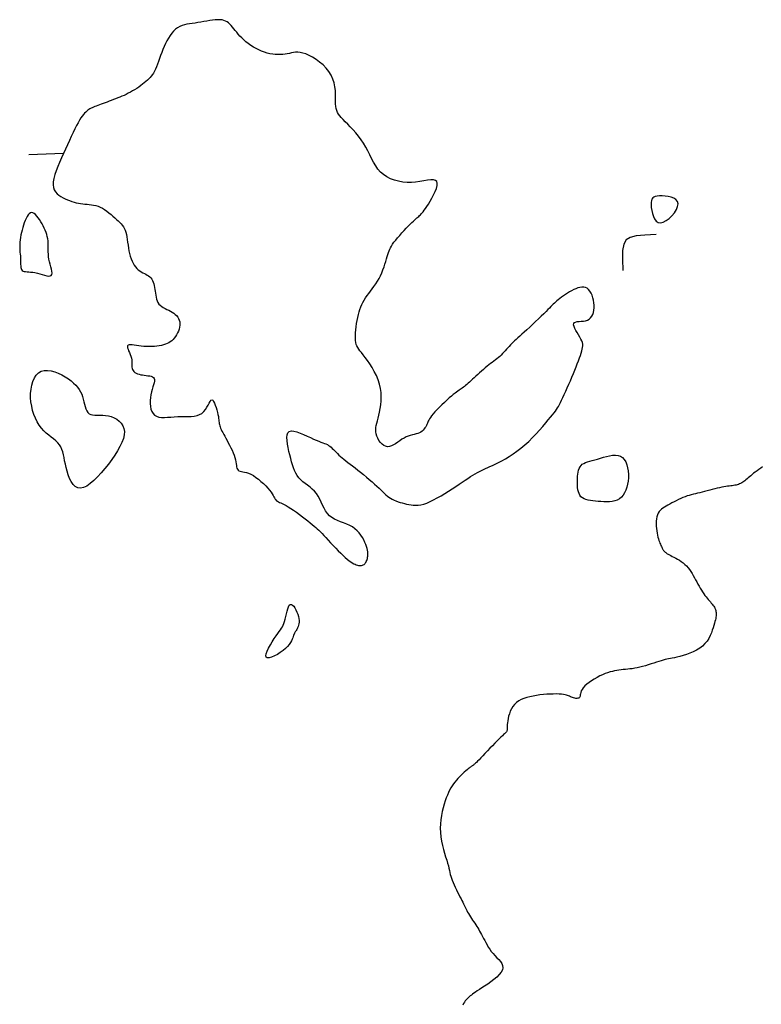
# Model space of a CAD drawing. Header units: millimetres. Extents: x 32690613 to 32693367, y 5343692 to 5344708.
# Tile 893 of 1009: x 32693278 to 32693300, y 5344335 to 5344363. Entities that reach past the tile are written whole.
import ezdxf

# ---------------------------------------------------------------- set-up
doc = ezdxf.new("R2010")
doc.units = ezdxf.units.MM
doc.header["$LTSCALE"] = 20
doc.layers.add('02-DGM_HL_492.00', color=82, linetype='Continuous')

msp = doc.modelspace()

# ---------------------------------------------------------------- linework, layer by layer
at = {"layer": '02-DGM_HL_492.00', "elevation": 492, "flags": 128}
for points in [[(32693287.203, 5344348.569), (32693287.263, 5344348.504), (32693287.329, 5344348.433), (32693287.399, 5344348.357), (32693287.472, 5344348.278), (32693287.547, 5344348.2), (32693287.62, 5344348.124), (32693287.692, 5344348.052), (32693287.759, 5344347.986), (32693287.821, 5344347.929), (32693287.879, 5344347.88), (32693287.931, 5344347.839), (32693287.979, 5344347.804), (32693288.024, 5344347.775), (32693288.065, 5344347.752), (32693288.104, 5344347.734), (32693288.14, 5344347.719), (32693288.174, 5344347.709), (32693288.207, 5344347.701), (32693288.237, 5344347.697), (32693288.266, 5344347.697), (32693288.293, 5344347.699), (32693288.318, 5344347.706), (32693288.341, 5344347.715), (32693288.362, 5344347.728), (32693288.382, 5344347.744), (32693288.399, 5344347.764), (32693288.415, 5344347.786), (32693288.428, 5344347.812), (32693288.44, 5344347.84), (32693288.451, 5344347.87), (32693288.459, 5344347.902), (32693288.465, 5344347.936), (32693288.47, 5344347.972), (32693288.472, 5344348.01), (32693288.472, 5344348.05), (32693288.468, 5344348.094), (32693288.461, 5344348.14), (32693288.45, 5344348.191), (32693288.434, 5344348.245), (32693288.414, 5344348.305), (32693288.388, 5344348.368), (32693288.356, 5344348.436), (32693288.318, 5344348.504), (32693288.274, 5344348.573), (32693288.224, 5344348.64), (32693288.166, 5344348.704), (32693288.101, 5344348.762), (32693288.029, 5344348.814), (32693287.949, 5344348.858), (32693287.863, 5344348.895), (32693287.775, 5344348.93), (32693287.685, 5344348.963), (32693287.597, 5344348.998), (32693287.513, 5344349.037), (32693287.435, 5344349.083), (32693287.365, 5344349.137), (32693287.305, 5344349.203), (32693287.253, 5344349.277), (32693287.208, 5344349.358), (32693287.166, 5344349.443), (32693287.126, 5344349.53), (32693287.085, 5344349.616), (32693287.04, 5344349.698), (32693286.99, 5344349.774), (32693286.933, 5344349.842), (32693286.87, 5344349.904), (32693286.804, 5344349.961), (32693286.735, 5344350.014), (32693286.666, 5344350.066), (32693286.6, 5344350.118), (32693286.538, 5344350.173), (32693286.482, 5344350.231), (32693286.433, 5344350.294), (32693286.392, 5344350.363), (32693286.356, 5344350.437), (32693286.325, 5344350.516), (32693286.297, 5344350.601), (32693286.271, 5344350.692), (32693286.247, 5344350.787), (32693286.222, 5344350.888), (32693286.197, 5344350.993), (32693286.174, 5344351.1), (32693286.154, 5344351.204), (32693286.141, 5344351.303), (32693286.137, 5344351.392), (32693286.145, 5344351.468), (32693286.168, 5344351.527), (32693286.207, 5344351.565), (32693286.265, 5344351.581), (32693286.339, 5344351.576), (32693286.426, 5344351.555), (32693286.52, 5344351.522), (32693286.619, 5344351.481), (32693286.719, 5344351.435), (32693286.815, 5344351.39), (32693286.905, 5344351.348), (32693286.985, 5344351.313), (32693287.055, 5344351.285), (32693287.117, 5344351.262), (32693287.171, 5344351.242), (32693287.22, 5344351.224), (32693287.264, 5344351.206), (32693287.304, 5344351.187), (32693287.341, 5344351.165), (32693287.377, 5344351.139), (32693287.412, 5344351.11), (32693287.447, 5344351.078), (32693287.483, 5344351.043), (32693287.519, 5344351.006), (32693287.557, 5344350.967), (32693287.596, 5344350.927), (32693287.638, 5344350.887), (32693287.683, 5344350.847), (32693287.731, 5344350.807), (32693287.782, 5344350.765), (32693287.838, 5344350.721), (32693287.897, 5344350.675), (32693287.961, 5344350.626), (32693288.03, 5344350.574), (32693288.103, 5344350.516), (32693288.181, 5344350.455), (32693288.263, 5344350.389), (32693288.347, 5344350.321), (32693288.431, 5344350.251), (32693288.514, 5344350.182), (32693288.594, 5344350.113), (32693288.669, 5344350.047), (32693288.737, 5344349.985), (32693288.799, 5344349.928), (32693288.853, 5344349.875), (32693288.903, 5344349.826), (32693288.949, 5344349.781), (32693288.992, 5344349.741), (32693289.036, 5344349.704), (32693289.08, 5344349.67), (32693289.126, 5344349.639), (32693289.176, 5344349.611), (32693289.229, 5344349.585), (32693289.285, 5344349.562), (32693289.344, 5344349.541), (32693289.404, 5344349.522), (32693289.466, 5344349.504), (32693289.528, 5344349.488), (32693289.591, 5344349.474), (32693289.655, 5344349.46), (32693289.719, 5344349.449), (32693289.785, 5344349.441), (32693289.853, 5344349.439), (32693289.926, 5344349.442), (32693290.003, 5344349.453), (32693290.085, 5344349.473), (32693290.174, 5344349.502), (32693290.27, 5344349.542), (32693290.371, 5344349.592), (32693290.477, 5344349.649), (32693290.585, 5344349.712), (32693290.694, 5344349.778), (32693290.802, 5344349.847), (32693290.907, 5344349.915), (32693291.008, 5344349.982), (32693291.104, 5344350.046), (32693291.194, 5344350.106), (32693291.279, 5344350.162), (32693291.359, 5344350.214), (32693291.434, 5344350.263), (32693291.505, 5344350.307), (32693291.571, 5344350.347), (32693291.634, 5344350.383), (32693291.694, 5344350.415), (32693291.752, 5344350.443), (32693291.81, 5344350.47), (32693291.869, 5344350.497), (32693291.931, 5344350.525), (32693291.997, 5344350.555), (32693292.07, 5344350.589), (32693292.151, 5344350.628), (32693292.24, 5344350.673), (32693292.338, 5344350.724), (32693292.441, 5344350.782), (32693292.55, 5344350.848), (32693292.663, 5344350.92), (32693292.777, 5344350.999), (32693292.892, 5344351.086), (32693293.006, 5344351.181), (32693293.119, 5344351.282), (32693293.227, 5344351.389), (32693293.332, 5344351.498), (32693293.43, 5344351.607), (32693293.522, 5344351.712), (32693293.606, 5344351.812), (32693293.681, 5344351.904), (32693293.746, 5344351.984), (32693293.801, 5344352.051), (32693293.846, 5344352.108), (32693293.884, 5344352.157), (32693293.916, 5344352.202), (32693293.945, 5344352.246), (32693293.973, 5344352.291), (32693294.001, 5344352.341), (32693294.031, 5344352.4), (32693294.065, 5344352.469), (32693294.103, 5344352.548), (32693294.143, 5344352.635), (32693294.186, 5344352.729), (32693294.23, 5344352.827), (32693294.275, 5344352.928), (32693294.319, 5344353.031), (32693294.363, 5344353.134), (32693294.405, 5344353.235), (32693294.445, 5344353.334), (32693294.483, 5344353.429), (32693294.518, 5344353.52), (32693294.551, 5344353.607), (32693294.581, 5344353.688), (32693294.607, 5344353.762), (32693294.63, 5344353.829), (32693294.649, 5344353.889), (32693294.663, 5344353.942), (32693294.672, 5344353.991), (32693294.676, 5344354.038), (32693294.673, 5344354.083), (32693294.664, 5344354.13), (32693294.647, 5344354.179), (32693294.623, 5344354.232), (32693294.591, 5344354.291), (32693294.555, 5344354.354), (32693294.516, 5344354.418), (32693294.479, 5344354.482), (32693294.447, 5344354.542), (32693294.423, 5344354.598), (32693294.411, 5344354.645), (32693294.414, 5344354.683), (32693294.434, 5344354.709), (32693294.468, 5344354.725), (32693294.515, 5344354.735), (32693294.57, 5344354.741), (32693294.63, 5344354.746), (32693294.693, 5344354.752), (32693294.754, 5344354.763), (32693294.81, 5344354.782), (32693294.86, 5344354.809), (32693294.902, 5344354.846), (32693294.936, 5344354.891), (32693294.964, 5344354.944), (32693294.984, 5344355.002), (32693294.998, 5344355.066), (32693295.005, 5344355.135), (32693295.005, 5344355.206), (32693294.999, 5344355.28), (32693294.987, 5344355.354), (32693294.969, 5344355.427), (32693294.946, 5344355.496), (32693294.917, 5344355.559), (32693294.883, 5344355.616), (32693294.845, 5344355.663), (32693294.802, 5344355.699), (32693294.755, 5344355.722), (32693294.705, 5344355.733), (32693294.651, 5344355.734), (32693294.595, 5344355.725), (32693294.537, 5344355.709), (32693294.477, 5344355.686), (32693294.416, 5344355.658), (32693294.355, 5344355.625), (32693294.294, 5344355.591), (32693294.233, 5344355.554), (32693294.175, 5344355.516), (32693294.118, 5344355.477), (32693294.064, 5344355.439), (32693294.013, 5344355.401), (32693293.967, 5344355.365), (32693293.925, 5344355.331), (32693293.889, 5344355.299), (32693293.856, 5344355.269), (32693293.824, 5344355.238), (32693293.792, 5344355.206), (32693293.757, 5344355.17), (32693293.717, 5344355.129), (32693293.671, 5344355.082), (32693293.616, 5344355.027), (32693293.55, 5344354.963), (32693293.477, 5344354.891), (32693293.397, 5344354.815), (32693293.313, 5344354.735), (32693293.228, 5344354.655), (32693293.144, 5344354.576), (32693293.063, 5344354.501), (32693292.988, 5344354.432), (32693292.92, 5344354.371), (32693292.858, 5344354.316), (32693292.803, 5344354.267), (32693292.753, 5344354.223), (32693292.707, 5344354.181), (32693292.665, 5344354.142), (32693292.625, 5344354.103), (32693292.586, 5344354.064), (32693292.548, 5344354.023), (32693292.51, 5344353.982), (32693292.473, 5344353.939), (32693292.435, 5344353.896), (32693292.398, 5344353.854), (32693292.359, 5344353.812), (32693292.32, 5344353.772), (32693292.281, 5344353.733), (32693292.24, 5344353.697), (32693292.198, 5344353.662), (32693292.155, 5344353.629), (32693292.11, 5344353.595), (32693292.064, 5344353.561), (32693292.016, 5344353.526), (32693291.967, 5344353.488), (32693291.915, 5344353.448), (32693291.862, 5344353.405), (32693291.807, 5344353.358), (32693291.752, 5344353.31), (32693291.697, 5344353.261), (32693291.643, 5344353.212), (32693291.59, 5344353.164), (32693291.539, 5344353.117), (32693291.491, 5344353.072), (32693291.446, 5344353.031), (32693291.404, 5344352.993), (32693291.365, 5344352.957), (32693291.329, 5344352.924), (32693291.294, 5344352.894), (32693291.262, 5344352.867), (32693291.23, 5344352.842), (32693291.199, 5344352.819), (32693291.169, 5344352.797), (32693291.138, 5344352.777), (32693291.106, 5344352.755), (32693291.071, 5344352.732), (32693291.032, 5344352.705), (32693290.989, 5344352.673), (32693290.94, 5344352.634), (32693290.884, 5344352.588), (32693290.821, 5344352.533), (32693290.753, 5344352.472), (32693290.681, 5344352.405), (32693290.609, 5344352.336), (32693290.538, 5344352.266), (32693290.471, 5344352.197), (32693290.41, 5344352.132), (32693290.357, 5344352.072), (32693290.314, 5344352.02), (32693290.281, 5344351.974), (32693290.254, 5344351.933), (32693290.234, 5344351.897), (32693290.217, 5344351.864), (32693290.203, 5344351.832), (32693290.191, 5344351.802), (32693290.177, 5344351.771), (32693290.162, 5344351.738), (32693290.143, 5344351.705), (32693290.122, 5344351.671), (32693290.098, 5344351.638), (32693290.07, 5344351.607), (32693290.038, 5344351.577), (32693290.002, 5344351.551), (32693289.961, 5344351.529), (32693289.916, 5344351.51), (32693289.867, 5344351.495), (32693289.813, 5344351.481), (32693289.757, 5344351.466), (32693289.699, 5344351.451), (32693289.639, 5344351.432), (32693289.578, 5344351.408), (32693289.517, 5344351.378), (32693289.456, 5344351.341), (32693289.395, 5344351.299), (32693289.335, 5344351.256), (32693289.275, 5344351.214), (32693289.216, 5344351.177), (32693289.158, 5344351.148), (32693289.1, 5344351.13), (32693289.043, 5344351.126), (32693288.987, 5344351.138), (32693288.933, 5344351.165), (32693288.883, 5344351.204), (32693288.836, 5344351.253), (32693288.794, 5344351.309), (32693288.759, 5344351.37), (32693288.731, 5344351.434), (32693288.712, 5344351.496), (32693288.701, 5344351.557), (32693288.699, 5344351.617), (32693288.704, 5344351.677), (32693288.715, 5344351.738), (32693288.73, 5344351.803), (32693288.749, 5344351.873), (32693288.769, 5344351.949), (32693288.791, 5344352.033), (32693288.812, 5344352.126), (32693288.831, 5344352.227), (32693288.846, 5344352.335), (32693288.857, 5344352.449), (32693288.86, 5344352.567), (32693288.854, 5344352.688), (32693288.839, 5344352.811), (32693288.811, 5344352.935), (32693288.771, 5344353.058), (32693288.72, 5344353.179), (32693288.66, 5344353.297), (32693288.596, 5344353.409), (32693288.529, 5344353.515), (32693288.462, 5344353.613), (32693288.398, 5344353.701), (32693288.339, 5344353.778), (32693288.288, 5344353.843), (32693288.245, 5344353.898), (32693288.209, 5344353.946), (32693288.18, 5344353.991), (32693288.157, 5344354.034), (32693288.14, 5344354.079), (32693288.128, 5344354.129), (32693288.12, 5344354.187), (32693288.117, 5344354.254), (32693288.117, 5344354.33), (32693288.121, 5344354.412), (32693288.128, 5344354.5), (32693288.138, 5344354.59), (32693288.15, 5344354.68), (32693288.165, 5344354.77), (32693288.182, 5344354.856), (32693288.2, 5344354.938), (32693288.221, 5344355.015), (32693288.244, 5344355.088), (32693288.269, 5344355.158), (32693288.298, 5344355.226), (32693288.33, 5344355.292), (32693288.366, 5344355.357), (32693288.406, 5344355.421), (32693288.45, 5344355.485), (32693288.498, 5344355.55), (32693288.548, 5344355.616), (32693288.599, 5344355.684), (32693288.65, 5344355.753), (32693288.701, 5344355.825), (32693288.749, 5344355.9), (32693288.795, 5344355.978), (32693288.837, 5344356.06), (32693288.875, 5344356.143), (32693288.909, 5344356.228), (32693288.94, 5344356.312), (32693288.968, 5344356.394), (32693288.993, 5344356.473), (32693289.015, 5344356.546), (32693289.034, 5344356.613), (32693289.052, 5344356.673), (32693289.068, 5344356.726), (32693289.085, 5344356.775), (32693289.104, 5344356.822), (32693289.127, 5344356.869), (32693289.153, 5344356.917), (32693289.186, 5344356.968), (32693289.227, 5344357.024), (32693289.276, 5344357.086), (32693289.331, 5344357.153), (32693289.392, 5344357.223), (32693289.455, 5344357.294), (32693289.519, 5344357.364), (32693289.583, 5344357.432), (32693289.643, 5344357.495), (32693289.698, 5344357.551), (32693289.747, 5344357.599), (32693289.79, 5344357.639), (32693289.827, 5344357.674), (32693289.861, 5344357.703), (32693289.89, 5344357.729), (32693289.917, 5344357.752), (32693289.942, 5344357.773), (32693289.967, 5344357.795), (32693289.991, 5344357.817), (32693290.016, 5344357.842), (32693290.042, 5344357.871), (32693290.071, 5344357.906), (32693290.102, 5344357.947), (32693290.137, 5344357.997), (32693290.176, 5344358.056), (32693290.221, 5344358.127), (32693290.27, 5344358.21), (32693290.321, 5344358.301), (32693290.371, 5344358.396), (32693290.415, 5344358.491), (32693290.45, 5344358.581), (32693290.472, 5344358.662), (32693290.477, 5344358.731), (32693290.462, 5344358.781), (32693290.424, 5344358.812), (32693290.364, 5344358.825), (32693290.287, 5344358.823), (32693290.194, 5344358.813), (32693290.089, 5344358.796), (32693289.974, 5344358.778), (32693289.853, 5344358.762), (32693289.729, 5344358.753), (32693289.604, 5344358.753), (32693289.48, 5344358.764), (32693289.359, 5344358.785), (32693289.242, 5344358.817), (32693289.13, 5344358.86), (32693289.025, 5344358.913), (32693288.929, 5344358.977), (32693288.842, 5344359.052), (32693288.766, 5344359.137), (32693288.699, 5344359.231), (32693288.638, 5344359.333), (32693288.582, 5344359.439), (32693288.527, 5344359.549), (32693288.472, 5344359.661), (32693288.414, 5344359.772), (32693288.351, 5344359.88), (32693288.281, 5344359.985), (32693288.205, 5344360.085), (32693288.126, 5344360.18), (32693288.046, 5344360.27), (32693287.967, 5344360.354), (32693287.891, 5344360.431), (32693287.821, 5344360.502), (32693287.758, 5344360.566), (32693287.705, 5344360.623), (32693287.66, 5344360.675), (32693287.624, 5344360.724), (32693287.596, 5344360.774), (32693287.574, 5344360.825), (32693287.559, 5344360.881), (32693287.549, 5344360.944), (32693287.544, 5344361.016), (32693287.542, 5344361.1), (32693287.542, 5344361.194), (32693287.541, 5344361.295), (32693287.535, 5344361.402), (32693287.522, 5344361.512), (32693287.5, 5344361.625), (32693287.466, 5344361.736), (32693287.416, 5344361.845), (32693287.35, 5344361.95), (32693287.27, 5344362.049), (32693287.179, 5344362.141), (32693287.08, 5344362.225), (32693286.978, 5344362.3), (32693286.875, 5344362.365), (32693286.775, 5344362.418), (32693286.682, 5344362.459), (32693286.598, 5344362.486), (32693286.522, 5344362.502), (32693286.453, 5344362.508), (32693286.388, 5344362.507), (32693286.327, 5344362.5), (32693286.268, 5344362.488), (32693286.209, 5344362.476), (32693286.148, 5344362.463), (32693286.085, 5344362.452), (32693286.018, 5344362.445), (32693285.949, 5344362.44), (32693285.877, 5344362.439), (32693285.803, 5344362.442), (32693285.727, 5344362.45), (32693285.649, 5344362.463), (32693285.569, 5344362.482), (32693285.489, 5344362.507), (32693285.408, 5344362.538), (32693285.327, 5344362.573), (32693285.247, 5344362.613), (32693285.17, 5344362.658), (32693285.095, 5344362.705), (32693285.023, 5344362.756), (32693284.956, 5344362.808), (32693284.894, 5344362.863), (32693284.836, 5344362.919), (32693284.783, 5344362.975), (32693284.734, 5344363.03), (32693284.688, 5344363.085), (32693284.644, 5344363.138), (32693284.603, 5344363.188), (32693284.564, 5344363.235), (32693284.526, 5344363.279), (32693284.489, 5344363.318), (32693284.451, 5344363.353), (32693284.411, 5344363.382), (32693284.368, 5344363.407), (32693284.32, 5344363.426), (32693284.267, 5344363.439), (32693284.208, 5344363.446), (32693284.142, 5344363.447), (32693284.069, 5344363.442), (32693283.992, 5344363.433), (32693283.91, 5344363.421), (32693283.826, 5344363.407), (32693283.74, 5344363.392), (32693283.654, 5344363.377), (32693283.569, 5344363.363), (32693283.487, 5344363.351), (32693283.406, 5344363.341), (32693283.328, 5344363.329), (32693283.253, 5344363.316), (32693283.181, 5344363.3), (32693283.112, 5344363.278), (32693283.046, 5344363.251), (32693282.983, 5344363.215), (32693282.924, 5344363.171), (32693282.868, 5344363.118), (32693282.815, 5344363.058), (32693282.766, 5344362.991), (32693282.719, 5344362.918), (32693282.675, 5344362.841), (32693282.634, 5344362.759), (32693282.596, 5344362.675), (32693282.559, 5344362.588), (32693282.525, 5344362.5), (32693282.493, 5344362.412), (32693282.462, 5344362.326), (32693282.432, 5344362.243), (32693282.403, 5344362.164), (32693282.375, 5344362.09), (32693282.346, 5344362.023), (32693282.317, 5344361.963), (32693282.287, 5344361.909), (32693282.256, 5344361.862), (32693282.224, 5344361.818), (32693282.189, 5344361.778), (32693282.152, 5344361.739), (32693282.112, 5344361.702), (32693282.068, 5344361.664), (32693282.021, 5344361.625), (32693281.97, 5344361.586), (32693281.917, 5344361.545), (32693281.861, 5344361.505), (32693281.803, 5344361.465), (32693281.743, 5344361.427), (32693281.682, 5344361.39), (32693281.621, 5344361.355), (32693281.56, 5344361.323), (32693281.499, 5344361.292), (32693281.437, 5344361.264), (32693281.376, 5344361.238), (32693281.314, 5344361.212), (32693281.253, 5344361.188), (32693281.191, 5344361.164), (32693281.129, 5344361.141), (32693281.068, 5344361.118), (32693281.007, 5344361.095), (32693280.947, 5344361.072), (32693280.888, 5344361.05), (32693280.831, 5344361.029), (32693280.777, 5344361.008), (32693280.725, 5344360.989), (32693280.677, 5344360.971), (32693280.633, 5344360.954), (32693280.592, 5344360.938), (32693280.554, 5344360.922), (32693280.518, 5344360.907), (32693280.485, 5344360.891), (32693280.452, 5344360.874), (32693280.421, 5344360.855), (32693280.391, 5344360.834), (32693280.36, 5344360.811), (32693280.33, 5344360.783), (32693280.298, 5344360.751), (32693280.265, 5344360.713), (32693280.231, 5344360.667), (32693280.194, 5344360.614), (32693280.155, 5344360.55), (32693280.113, 5344360.476), (32693280.067, 5344360.39), (32693280.019, 5344360.294), (32693279.968, 5344360.19), (32693279.915, 5344360.077), (32693279.86, 5344359.959), (32693279.804, 5344359.836), (32693279.747, 5344359.711), (32693279.689, 5344359.584), (32693279.632, 5344359.457), (32693279.576, 5344359.331), (32693279.525, 5344359.208), (32693279.479, 5344359.089), (32693279.441, 5344358.976), (32693279.412, 5344358.869), (32693279.395, 5344358.771), (32693279.391, 5344358.682), (32693279.401, 5344358.605), (32693279.425, 5344358.537), (32693279.46, 5344358.478), (32693279.505, 5344358.426), (32693279.557, 5344358.382), (32693279.615, 5344358.343), (32693279.677, 5344358.309), (32693279.74, 5344358.279), (32693279.804, 5344358.252), (32693279.867, 5344358.227), (32693279.931, 5344358.204), (32693279.994, 5344358.185), (32693280.057, 5344358.168), (32693280.12, 5344358.153), (32693280.183, 5344358.141), (32693280.246, 5344358.132), (32693280.309, 5344358.125), (32693280.372, 5344358.12), (32693280.435, 5344358.114), (32693280.497, 5344358.107), (32693280.56, 5344358.098), (32693280.623, 5344358.084), (32693280.687, 5344358.066), (32693280.75, 5344358.041), (32693280.814, 5344358.008), (32693280.877, 5344357.969), (32693280.94, 5344357.926), (32693281.001, 5344357.878), (32693281.061, 5344357.829), (32693281.118, 5344357.779), (32693281.172, 5344357.73), (32693281.223, 5344357.684), (32693281.269, 5344357.64), (32693281.312, 5344357.599), (32693281.351, 5344357.559), (32693281.386, 5344357.518), (32693281.417, 5344357.475), (32693281.444, 5344357.429), (32693281.467, 5344357.377), (32693281.487, 5344357.319), (32693281.504, 5344357.253), (32693281.517, 5344357.181), (32693281.529, 5344357.104), (32693281.54, 5344357.024), (32693281.552, 5344356.941), (32693281.564, 5344356.859), (32693281.578, 5344356.777), (32693281.595, 5344356.698), (32693281.615, 5344356.622), (32693281.639, 5344356.551), (32693281.667, 5344356.485), (32693281.697, 5344356.423), (32693281.731, 5344356.367), (32693281.767, 5344356.316), (32693281.806, 5344356.271), (32693281.847, 5344356.232), (32693281.89, 5344356.199), (32693281.934, 5344356.171), (32693281.978, 5344356.147), (32693282.023, 5344356.124), (32693282.066, 5344356.103), (32693282.107, 5344356.08), (32693282.145, 5344356.056), (32693282.18, 5344356.028), (32693282.21, 5344355.996), (32693282.236, 5344355.959), (32693282.259, 5344355.918), (32693282.278, 5344355.874), (32693282.294, 5344355.826), (32693282.307, 5344355.775), (32693282.318, 5344355.722), (32693282.327, 5344355.667), (32693282.335, 5344355.61), (32693282.343, 5344355.553), (32693282.351, 5344355.496), (32693282.361, 5344355.44), (32693282.374, 5344355.386), (32693282.392, 5344355.334), (32693282.415, 5344355.287), (32693282.444, 5344355.244), (32693282.48, 5344355.206), (32693282.523, 5344355.172), (32693282.57, 5344355.142), (32693282.621, 5344355.115), (32693282.674, 5344355.089), (32693282.727, 5344355.063), (32693282.779, 5344355.037), (32693282.828, 5344355.008), (32693282.875, 5344354.978), (32693282.916, 5344354.944), (32693282.953, 5344354.908), (32693282.985, 5344354.869), (32693283.011, 5344354.827), (32693283.031, 5344354.782), (32693283.044, 5344354.734), (32693283.05, 5344354.683), (32693283.048, 5344354.63), (32693283.039, 5344354.575), (32693283.025, 5344354.519), (32693283.004, 5344354.463), (32693282.98, 5344354.408), (32693282.951, 5344354.355), (32693282.919, 5344354.305), (32693282.885, 5344354.26), (32693282.85, 5344354.219), (32693282.812, 5344354.184), (32693282.772, 5344354.152), (32693282.729, 5344354.125), (32693282.683, 5344354.102), (32693282.632, 5344354.082), (32693282.578, 5344354.065), (32693282.518, 5344354.051), (32693282.454, 5344354.039), (32693282.385, 5344354.03), (32693282.313, 5344354.023), (32693282.238, 5344354.019), (32693282.162, 5344354.018), (32693282.086, 5344354.019), (32693282.01, 5344354.022), (32693281.935, 5344354.028), (32693281.864, 5344354.037), (32693281.796, 5344354.047), (32693281.733, 5344354.056), (32693281.676, 5344354.063), (32693281.627, 5344354.067), (32693281.588, 5344354.066), (32693281.558, 5344354.057), (32693281.54, 5344354.041), (32693281.535, 5344354.015), (32693281.539, 5344353.98), (32693281.552, 5344353.939), (32693281.57, 5344353.892), (32693281.592, 5344353.842), (32693281.613, 5344353.789), (32693281.633, 5344353.736), (32693281.649, 5344353.683), (32693281.658, 5344353.633), (32693281.662, 5344353.585), (32693281.663, 5344353.539), (32693281.662, 5344353.496), (32693281.662, 5344353.456), (32693281.663, 5344353.418), (32693281.668, 5344353.383), (32693281.678, 5344353.351), (32693281.696, 5344353.322), (32693281.719, 5344353.295), (32693281.749, 5344353.272), (32693281.784, 5344353.251), (32693281.825, 5344353.233), (32693281.869, 5344353.218), (32693281.917, 5344353.205), (32693281.968, 5344353.196), (32693282.021, 5344353.188), (32693282.075, 5344353.182), (32693282.128, 5344353.176), (32693282.178, 5344353.169), (32693282.223, 5344353.159), (32693282.262, 5344353.145), (32693282.291, 5344353.125), (32693282.311, 5344353.098), (32693282.319, 5344353.063), (32693282.317, 5344353.02), (32693282.307, 5344352.97), (32693282.291, 5344352.914), (32693282.272, 5344352.85), (32693282.251, 5344352.781), (32693282.23, 5344352.707), (32693282.213, 5344352.627), (32693282.2, 5344352.543), (32693282.192, 5344352.457), (32693282.192, 5344352.372), (32693282.199, 5344352.289), (32693282.214, 5344352.212), (32693282.239, 5344352.142), (32693282.273, 5344352.083), (32693282.319, 5344352.036), (32693282.376, 5344352.004), (32693282.444, 5344351.984), (32693282.521, 5344351.974), (32693282.605, 5344351.972), (32693282.695, 5344351.976), (32693282.79, 5344351.983), (32693282.888, 5344351.99), (32693282.988, 5344351.996), (32693283.088, 5344351.998), (32693283.186, 5344351.998), (32693283.283, 5344351.999), (32693283.375, 5344352.002), (32693283.463, 5344352.011), (32693283.545, 5344352.027), (32693283.619, 5344352.052), (32693283.685, 5344352.09), (32693283.741, 5344352.14), (32693283.788, 5344352.2), (32693283.829, 5344352.264), (32693283.863, 5344352.327), (32693283.893, 5344352.385), (32693283.92, 5344352.433), (32693283.945, 5344352.466), (32693283.97, 5344352.479), (32693283.995, 5344352.468), (32693284.021, 5344352.436), (32693284.046, 5344352.388), (32693284.071, 5344352.328), (32693284.094, 5344352.26), (32693284.115, 5344352.189), (32693284.133, 5344352.118), (32693284.148, 5344352.052), (32693284.159, 5344351.994), (32693284.167, 5344351.945), (32693284.172, 5344351.901), (32693284.177, 5344351.863), (32693284.181, 5344351.828), (32693284.185, 5344351.795), (32693284.191, 5344351.764), (32693284.199, 5344351.732), (32693284.21, 5344351.698), (32693284.225, 5344351.661), (32693284.242, 5344351.622), (32693284.263, 5344351.58), (32693284.286, 5344351.534), (32693284.313, 5344351.484), (32693284.342, 5344351.43), (32693284.374, 5344351.371), (32693284.409, 5344351.308), (32693284.446, 5344351.24), (32693284.483, 5344351.17), (32693284.519, 5344351.098), (32693284.554, 5344351.025), (32693284.585, 5344350.953), (32693284.613, 5344350.882), (32693284.635, 5344350.815), (32693284.652, 5344350.751), (32693284.663, 5344350.691), (32693284.672, 5344350.636), (32693284.679, 5344350.587), (32693284.686, 5344350.543), (32693284.696, 5344350.506), (32693284.709, 5344350.475), (32693284.727, 5344350.451), (32693284.752, 5344350.435), (32693284.784, 5344350.423), (32693284.822, 5344350.415), (32693284.867, 5344350.407), (32693284.917, 5344350.397), (32693284.972, 5344350.383), (32693285.033, 5344350.362), (32693285.099, 5344350.332), (32693285.169, 5344350.292), (32693285.242, 5344350.243), (32693285.316, 5344350.186), (32693285.389, 5344350.125), (32693285.459, 5344350.061), (32693285.525, 5344349.996), (32693285.585, 5344349.932), (32693285.636, 5344349.872), (32693285.679, 5344349.817), (32693285.713, 5344349.767), (32693285.74, 5344349.723), (32693285.763, 5344349.683), (32693285.782, 5344349.648), (32693285.8, 5344349.618), (32693285.819, 5344349.592), (32693285.839, 5344349.57), (32693285.862, 5344349.552), (32693285.89, 5344349.536), (32693285.922, 5344349.52), (32693285.96, 5344349.503), (32693286.004, 5344349.484), (32693286.055, 5344349.46), (32693286.112, 5344349.43), (32693286.178, 5344349.393), (32693286.251, 5344349.346), (32693286.331, 5344349.293), (32693286.414, 5344349.234), (32693286.499, 5344349.172), (32693286.583, 5344349.108), (32693286.665, 5344349.046), (32693286.741, 5344348.986), (32693286.81, 5344348.931), (32693286.87, 5344348.883), (32693286.923, 5344348.839), (32693286.97, 5344348.798), (32693287.015, 5344348.759), (32693287.058, 5344348.718), (32693287.102, 5344348.674), (32693287.15, 5344348.625)], [(32693297.426, 5344358.136), (32693297.408, 5344358.202), (32693297.366, 5344358.255), (32693297.304, 5344358.296), (32693297.227, 5344358.326), (32693297.142, 5344358.347), (32693297.053, 5344358.36), (32693296.967, 5344358.366), (32693296.889, 5344358.365), (32693296.822, 5344358.36), (32693296.768, 5344358.349), (32693296.725, 5344358.331), (32693296.693, 5344358.306), (32693296.67, 5344358.271), (32693296.656, 5344358.227), (32693296.649, 5344358.172), (32693296.649, 5344358.106), (32693296.654, 5344358.027), (32693296.667, 5344357.942), (32693296.686, 5344357.855), (32693296.714, 5344357.771), (32693296.75, 5344357.697), (32693296.796, 5344357.639), (32693296.852, 5344357.6), (32693296.919, 5344357.588), (32693296.997, 5344357.606), (32693297.081, 5344357.65), (32693297.167, 5344357.714), (32693297.248, 5344357.792), (32693297.32, 5344357.879), (32693297.377, 5344357.97), (32693297.414, 5344358.057)], [(32693278.769, 5344357.88), (32693278.733, 5344357.871), (32693278.7, 5344357.848), (32693278.668, 5344357.813), (32693278.638, 5344357.768), (32693278.61, 5344357.715), (32693278.583, 5344357.654), (32693278.559, 5344357.589), (32693278.535, 5344357.52), (32693278.514, 5344357.45), (32693278.494, 5344357.379), (32693278.477, 5344357.307), (32693278.461, 5344357.236), (32693278.448, 5344357.166), (32693278.438, 5344357.097), (32693278.431, 5344357.03), (32693278.426, 5344356.966), (32693278.425, 5344356.905), (32693278.427, 5344356.846), (32693278.43, 5344356.791), (32693278.434, 5344356.737), (32693278.439, 5344356.684), (32693278.444, 5344356.633), (32693278.449, 5344356.583), (32693278.452, 5344356.533), (32693278.453, 5344356.483), (32693278.453, 5344356.434), (32693278.453, 5344356.387), (32693278.455, 5344356.343), (32693278.459, 5344356.302), (32693278.467, 5344356.266), (32693278.479, 5344356.236), (32693278.498, 5344356.212), (32693278.523, 5344356.196), (32693278.554, 5344356.185), (32693278.592, 5344356.179), (32693278.637, 5344356.175), (32693278.686, 5344356.171), (32693278.742, 5344356.167), (32693278.802, 5344356.16), (32693278.867, 5344356.149), (32693278.936, 5344356.132), (32693279.007, 5344356.112), (32693279.078, 5344356.091), (32693279.145, 5344356.072), (32693279.207, 5344356.058), (32693279.262, 5344356.05), (32693279.306, 5344356.053), (32693279.337, 5344356.067), (32693279.354, 5344356.096), (32693279.359, 5344356.138), (32693279.353, 5344356.191), (32693279.34, 5344356.252), (32693279.323, 5344356.319), (32693279.303, 5344356.39), (32693279.285, 5344356.464), (32693279.269, 5344356.537), (32693279.258, 5344356.609), (32693279.252, 5344356.678), (32693279.25, 5344356.745), (32693279.249, 5344356.811), (32693279.249, 5344356.876), (32693279.249, 5344356.939), (32693279.247, 5344357.002), (32693279.243, 5344357.064), (32693279.234, 5344357.127), (32693279.221, 5344357.189), (32693279.205, 5344357.251), (32693279.185, 5344357.312), (32693279.162, 5344357.374), (32693279.135, 5344357.435), (32693279.106, 5344357.497), (32693279.073, 5344357.558), (32693279.038, 5344357.619), (32693279.001, 5344357.678), (32693278.963, 5344357.733), (32693278.924, 5344357.782), (32693278.884, 5344357.823), (32693278.845, 5344357.854), (32693278.806, 5344357.874)], [(32693280.177, 5344349.929), (32693280.099, 5344349.941), (32693280.029, 5344349.979), (32693279.967, 5344350.041), (32693279.913, 5344350.12), (32693279.866, 5344350.212), (32693279.826, 5344350.314), (32693279.793, 5344350.419), (32693279.765, 5344350.524), (32693279.743, 5344350.625), (32693279.723, 5344350.721), (32693279.706, 5344350.811), (32693279.688, 5344350.896), (32693279.668, 5344350.976), (32693279.643, 5344351.051), (32693279.612, 5344351.12), (32693279.572, 5344351.184), (32693279.524, 5344351.242), (32693279.466, 5344351.297), (32693279.403, 5344351.35), (32693279.335, 5344351.404), (32693279.264, 5344351.46), (32693279.192, 5344351.521), (32693279.121, 5344351.588), (32693279.053, 5344351.664), (32693278.99, 5344351.75), (32693278.932, 5344351.845), (32693278.881, 5344351.948), (32693278.836, 5344352.059), (32693278.799, 5344352.174), (32693278.771, 5344352.294), (32693278.751, 5344352.417), (32693278.741, 5344352.541), (32693278.741, 5344352.666), (32693278.752, 5344352.788), (32693278.774, 5344352.905), (32693278.806, 5344353.013), (32693278.849, 5344353.11), (32693278.903, 5344353.193), (32693278.968, 5344353.258), (32693279.045, 5344353.304), (32693279.132, 5344353.327), (32693279.228, 5344353.33), (32693279.33, 5344353.316), (32693279.435, 5344353.288), (32693279.54, 5344353.247), (32693279.643, 5344353.198), (32693279.741, 5344353.143), (32693279.832, 5344353.084), (32693279.912, 5344353.025), (32693279.983, 5344352.965), (32693280.045, 5344352.904), (32693280.098, 5344352.841), (32693280.144, 5344352.777), (32693280.183, 5344352.711), (32693280.215, 5344352.643), (32693280.241, 5344352.572), (32693280.262, 5344352.499), (32693280.281, 5344352.425), (32693280.297, 5344352.352), (32693280.315, 5344352.283), (32693280.335, 5344352.219), (32693280.359, 5344352.162), (32693280.389, 5344352.115), (32693280.427, 5344352.079), (32693280.475, 5344352.056), (32693280.531, 5344352.043), (32693280.595, 5344352.037), (32693280.665, 5344352.036), (32693280.74, 5344352.037), (32693280.82, 5344352.036), (32693280.902, 5344352.03), (32693280.985, 5344352.017), (32693281.069, 5344351.995), (32693281.151, 5344351.962), (32693281.228, 5344351.919), (32693281.297, 5344351.866), (32693281.356, 5344351.804), (32693281.403, 5344351.733), (32693281.435, 5344351.652), (32693281.448, 5344351.563), (32693281.442, 5344351.465), (32693281.417, 5344351.36), (32693281.375, 5344351.248), (32693281.319, 5344351.13), (32693281.25, 5344351.009), (32693281.17, 5344350.884), (32693281.08, 5344350.756), (32693280.984, 5344350.627), (32693280.883, 5344350.499), (32693280.778, 5344350.374), (32693280.671, 5344350.258), (32693280.565, 5344350.152), (32693280.461, 5344350.063), (32693280.36, 5344349.993), (32693280.265, 5344349.947)], [(32693294.626, 5344350.586), (32693294.663, 5344350.619), (32693294.707, 5344350.646), (32693294.757, 5344350.67), (32693294.814, 5344350.691), (32693294.877, 5344350.71), (32693294.946, 5344350.729), (32693295.021, 5344350.749), (32693295.1, 5344350.771), (32693295.185, 5344350.797), (32693295.273, 5344350.823), (32693295.362, 5344350.848), (32693295.451, 5344350.868), (32693295.538, 5344350.882), (32693295.62, 5344350.885), (32693295.696, 5344350.877), (32693295.764, 5344350.853), (32693295.823, 5344350.812), (32693295.873, 5344350.756), (32693295.914, 5344350.687), (32693295.945, 5344350.608), (32693295.969, 5344350.52), (32693295.984, 5344350.427), (32693295.991, 5344350.33), (32693295.991, 5344350.233), (32693295.984, 5344350.137), (32693295.97, 5344350.044), (32693295.948, 5344349.955), (32693295.919, 5344349.872), (32693295.884, 5344349.796), (32693295.841, 5344349.728), (32693295.79, 5344349.67), (32693295.733, 5344349.622), (32693295.669, 5344349.587), (32693295.598, 5344349.562), (32693295.523, 5344349.546), (32693295.445, 5344349.538), (32693295.364, 5344349.536), (32693295.282, 5344349.538), (32693295.2, 5344349.543), (32693295.119, 5344349.55), (32693295.041, 5344349.557), (32693294.966, 5344349.565), (32693294.894, 5344349.574), (32693294.828, 5344349.587), (32693294.767, 5344349.603), (32693294.712, 5344349.624), (32693294.664, 5344349.651), (32693294.624, 5344349.685), (32693294.592, 5344349.726), (32693294.567, 5344349.774), (32693294.549, 5344349.828), (32693294.536, 5344349.887), (32693294.528, 5344349.949), (32693294.524, 5344350.014), (32693294.522, 5344350.08), (32693294.523, 5344350.146), (32693294.524, 5344350.212), (32693294.527, 5344350.276), (32693294.533, 5344350.338), (32693294.542, 5344350.396), (32693294.555, 5344350.451), (32693294.573, 5344350.501), (32693294.596, 5344350.547)], [(32693286.331, 5344345.688), (32693286.319, 5344345.654), (32693286.307, 5344345.616), (32693286.291, 5344345.573), (32693286.27, 5344345.526), (32693286.242, 5344345.476), (32693286.206, 5344345.422), (32693286.159, 5344345.366), (32693286.1, 5344345.308), (32693286.028, 5344345.248), (32693285.946, 5344345.19), (32693285.861, 5344345.136), (32693285.775, 5344345.09), (32693285.696, 5344345.055), (32693285.626, 5344345.035), (32693285.572, 5344345.032), (32693285.539, 5344345.051), (32693285.529, 5344345.093), (32693285.539, 5344345.154), (32693285.568, 5344345.231), (32693285.609, 5344345.317), (32693285.659, 5344345.409), (32693285.714, 5344345.502), (32693285.771, 5344345.59), (32693285.824, 5344345.67), (32693285.872, 5344345.737), (32693285.913, 5344345.793), (32693285.949, 5344345.843), (32693285.98, 5344345.887), (32693286.007, 5344345.931), (32693286.03, 5344345.976), (32693286.051, 5344346.026), (32693286.07, 5344346.084), (32693286.088, 5344346.153), (32693286.105, 5344346.227), (32693286.123, 5344346.305), (32693286.141, 5344346.38), (32693286.161, 5344346.449), (32693286.182, 5344346.508), (32693286.206, 5344346.551), (32693286.234, 5344346.575), (32693286.265, 5344346.577), (32693286.298, 5344346.559), (32693286.333, 5344346.524), (32693286.367, 5344346.476), (32693286.399, 5344346.419), (32693286.428, 5344346.356), (32693286.453, 5344346.291), (32693286.471, 5344346.227), (32693286.483, 5344346.168), (32693286.487, 5344346.113), (32693286.487, 5344346.063), (32693286.481, 5344346.017), (32693286.472, 5344345.976), (32693286.461, 5344345.939), (32693286.447, 5344345.906), (32693286.433, 5344345.877), (32693286.419, 5344345.852), (32693286.406, 5344345.829), (32693286.392, 5344345.808), (32693286.379, 5344345.787), (32693286.366, 5344345.766), (32693286.354, 5344345.743), (32693286.342, 5344345.718)]]:
    msp.add_lwpolyline(points, close=True, dxfattribs=at)
for points in [[(32693279.689, 5344359.584), (32693278.69, 5344359.545)], [(32693296.793, 5344357.25), (32693296.463, 5344357.235), (32693296.216, 5344357.212), (32693296.04, 5344357.167), (32693295.924, 5344357.091), (32693295.856, 5344356.969), (32693295.826, 5344356.79), (32693295.822, 5344356.541), (32693295.833, 5344356.211)], [(32693299.866, 5344350.546), (32693299.811, 5344350.507), (32693299.757, 5344350.469), (32693299.704, 5344350.432), (32693299.653, 5344350.396), (32693299.606, 5344350.36), (32693299.562, 5344350.325), (32693299.522, 5344350.291), (32693299.485, 5344350.259), (32693299.45, 5344350.227), (32693299.417, 5344350.198), (32693299.385, 5344350.17), (32693299.354, 5344350.144), (32693299.323, 5344350.121), (32693299.293, 5344350.1), (32693299.262, 5344350.082), (32693299.231, 5344350.066), (32693299.199, 5344350.052), (32693299.167, 5344350.04), (32693299.134, 5344350.029), (32693299.099, 5344350.021), (32693299.064, 5344350.013), (32693299.027, 5344350.007), (32693298.988, 5344350.002), (32693298.947, 5344349.997), (32693298.903, 5344349.991), (32693298.856, 5344349.985), (32693298.805, 5344349.978), (32693298.75, 5344349.969), (32693298.691, 5344349.957), (32693298.626, 5344349.943), (32693298.558, 5344349.927), (32693298.486, 5344349.909), (32693298.413, 5344349.889), (32693298.339, 5344349.87), (32693298.265, 5344349.851), (32693298.192, 5344349.832), (32693298.122, 5344349.814), (32693298.054, 5344349.799), (32693297.99, 5344349.784), (32693297.928, 5344349.77), (32693297.867, 5344349.756), (32693297.807, 5344349.741), (32693297.747, 5344349.724), (32693297.687, 5344349.705), (32693297.626, 5344349.684), (32693297.564, 5344349.659), (32693297.501, 5344349.631), (32693297.437, 5344349.601), (32693297.374, 5344349.57), (32693297.311, 5344349.537), (32693297.25, 5344349.505), (32693297.191, 5344349.473), (32693297.135, 5344349.442), (32693297.083, 5344349.413), (32693297.034, 5344349.385), (32693296.989, 5344349.356), (32693296.948, 5344349.325), (32693296.911, 5344349.291), (32693296.879, 5344349.254), (32693296.853, 5344349.211), (32693296.831, 5344349.162), (32693296.815, 5344349.105), (32693296.804, 5344349.043), (32693296.798, 5344348.976), (32693296.795, 5344348.907), (32693296.797, 5344348.836), (32693296.801, 5344348.766), (32693296.809, 5344348.698), (32693296.819, 5344348.633), (32693296.83, 5344348.573), (32693296.843, 5344348.519), (32693296.858, 5344348.469), (32693296.872, 5344348.424), (32693296.888, 5344348.382), (32693296.903, 5344348.345), (32693296.917, 5344348.311), (32693296.931, 5344348.28), (32693296.943, 5344348.252), (32693296.955, 5344348.227), (32693296.966, 5344348.204), (32693296.976, 5344348.183), (32693296.987, 5344348.164), (32693296.997, 5344348.147), (32693297.009, 5344348.13), (32693297.021, 5344348.115), (32693297.035, 5344348.1), (32693297.051, 5344348.085), (32693297.069, 5344348.071), (32693297.09, 5344348.056), (32693297.115, 5344348.04), (32693297.143, 5344348.023), (32693297.176, 5344348.005), (32693297.215, 5344347.985), (32693297.258, 5344347.963), (32693297.307, 5344347.939), (32693297.358, 5344347.913), (32693297.412, 5344347.884), (32693297.466, 5344347.851), (32693297.52, 5344347.815), (32693297.573, 5344347.776), (32693297.624, 5344347.733), (32693297.671, 5344347.686), (32693297.714, 5344347.636), (32693297.755, 5344347.582), (32693297.793, 5344347.526), (32693297.83, 5344347.468), (32693297.865, 5344347.408), (32693297.899, 5344347.348), (32693297.933, 5344347.287), (32693297.967, 5344347.225), (32693298, 5344347.165), (32693298.034, 5344347.105), (32693298.068, 5344347.047), (32693298.101, 5344346.991), (32693298.134, 5344346.937), (32693298.168, 5344346.886), (32693298.201, 5344346.838), (32693298.234, 5344346.795), (32693298.266, 5344346.754), (32693298.298, 5344346.717), (32693298.329, 5344346.682), (32693298.358, 5344346.649), (32693298.385, 5344346.617), (32693298.411, 5344346.586), (32693298.434, 5344346.556), (32693298.455, 5344346.525), (32693298.473, 5344346.495), (32693298.489, 5344346.464), (32693298.502, 5344346.433), (32693298.512, 5344346.402), (32693298.52, 5344346.371), (32693298.525, 5344346.34), (32693298.527, 5344346.309), (32693298.527, 5344346.278), (32693298.525, 5344346.245), (32693298.519, 5344346.211), (32693298.512, 5344346.173), (32693298.502, 5344346.131), (32693298.489, 5344346.085), (32693298.474, 5344346.032), (32693298.457, 5344345.973), (32693298.437, 5344345.906), (32693298.414, 5344345.833), (32693298.386, 5344345.756), (32693298.352, 5344345.677), (32693298.311, 5344345.597), (32693298.262, 5344345.519), (32693298.203, 5344345.445), (32693298.133, 5344345.376), (32693298.052, 5344345.314), (32693297.961, 5344345.259), (32693297.865, 5344345.211), (32693297.766, 5344345.169), (32693297.666, 5344345.133), (32693297.569, 5344345.102), (32693297.478, 5344345.076), (32693297.395, 5344345.056), (32693297.323, 5344345.039), (32693297.26, 5344345.026), (32693297.204, 5344345.014), (32693297.152, 5344345.004), (32693297.102, 5344344.994), (32693297.052, 5344344.984), (32693296.998, 5344344.971), (32693296.94, 5344344.954), (32693296.875, 5344344.934), (32693296.803, 5344344.911), (32693296.726, 5344344.886), (32693296.647, 5344344.86), (32693296.565, 5344344.833), (32693296.483, 5344344.808), (32693296.401, 5344344.784), (32693296.322, 5344344.763), (32693296.246, 5344344.747), (32693296.174, 5344344.733), (32693296.104, 5344344.723), (32693296.037, 5344344.714), (32693295.972, 5344344.707), (32693295.908, 5344344.701), (32693295.845, 5344344.695), (32693295.783, 5344344.689), (32693295.721, 5344344.681), (32693295.658, 5344344.672), (32693295.594, 5344344.66), (32693295.529, 5344344.646), (32693295.462, 5344344.628), (32693295.393, 5344344.607), (32693295.321, 5344344.58), (32693295.246, 5344344.549), (32693295.168, 5344344.512), (32693295.088, 5344344.47), (32693295.008, 5344344.424), (32693294.932, 5344344.376), (32693294.859, 5344344.326), (32693294.794, 5344344.275), (32693294.737, 5344344.224), (32693294.691, 5344344.174), (32693294.657, 5344344.125), (32693294.634, 5344344.08), (32693294.619, 5344344.037), (32693294.609, 5344343.998), (32693294.603, 5344343.964), (32693294.597, 5344343.933), (32693294.589, 5344343.908), (32693294.577, 5344343.889), (32693294.559, 5344343.876), (32693294.535, 5344343.868), (32693294.507, 5344343.865), (32693294.476, 5344343.867), (32693294.444, 5344343.872), (32693294.41, 5344343.88), (32693294.378, 5344343.89), (32693294.347, 5344343.901), (32693294.319, 5344343.913), (32693294.293, 5344343.926), (32693294.266, 5344343.938), (32693294.237, 5344343.951), (32693294.203, 5344343.962), (32693294.164, 5344343.972), (32693294.116, 5344343.98), (32693294.059, 5344343.987), (32693293.991, 5344343.991), (32693293.913, 5344343.993), (32693293.826, 5344343.992), (32693293.734, 5344343.989), (32693293.637, 5344343.983), (32693293.538, 5344343.975), (32693293.438, 5344343.964), (32693293.339, 5344343.951), (32693293.243, 5344343.934), (32693293.15, 5344343.915), (32693293.061, 5344343.891), (32693292.978, 5344343.863), (32693292.9, 5344343.83), (32693292.828, 5344343.791), (32693292.764, 5344343.745), (32693292.707, 5344343.692), (32693292.659, 5344343.632), (32693292.618, 5344343.566), (32693292.585, 5344343.496), (32693292.558, 5344343.424), (32693292.537, 5344343.353), (32693292.521, 5344343.283), (32693292.509, 5344343.219), (32693292.501, 5344343.16), (32693292.496, 5344343.11), (32693292.494, 5344343.067), (32693292.493, 5344343.031), (32693292.492, 5344343), (32693292.492, 5344342.975), (32693292.49, 5344342.953), (32693292.487, 5344342.934), (32693292.481, 5344342.918), (32693292.472, 5344342.902), (32693292.46, 5344342.886), (32693292.442, 5344342.868), (32693292.419, 5344342.847), (32693292.39, 5344342.822), (32693292.355, 5344342.79), (32693292.312, 5344342.75), (32693292.261, 5344342.701), (32693292.201, 5344342.641), (32693292.136, 5344342.574), (32693292.066, 5344342.501), (32693291.994, 5344342.425), (32693291.922, 5344342.35), (32693291.853, 5344342.276), (32693291.788, 5344342.208), (32693291.731, 5344342.147), (32693291.682, 5344342.096), (32693291.641, 5344342.054), (32693291.607, 5344342.02), (32693291.579, 5344341.993), (32693291.555, 5344341.972), (32693291.536, 5344341.955), (32693291.519, 5344341.941), (32693291.503, 5344341.93), (32693291.488, 5344341.919), (32693291.473, 5344341.908), (32693291.456, 5344341.897), (32693291.438, 5344341.884), (32693291.418, 5344341.87), (32693291.394, 5344341.852), (32693291.367, 5344341.83), (32693291.335, 5344341.804), (32693291.298, 5344341.773), (32693291.257, 5344341.737), (32693291.213, 5344341.697), (32693291.167, 5344341.654), (32693291.12, 5344341.607), (32693291.073, 5344341.557), (32693291.027, 5344341.506), (32693290.983, 5344341.453), (32693290.942, 5344341.398), (32693290.904, 5344341.342), (32693290.868, 5344341.282), (32693290.834, 5344341.219), (32693290.801, 5344341.151), (32693290.769, 5344341.077), (32693290.738, 5344340.997), (32693290.708, 5344340.909), (32693290.678, 5344340.812), (32693290.648, 5344340.709), (32693290.622, 5344340.599), (32693290.598, 5344340.484), (32693290.58, 5344340.364), (32693290.567, 5344340.242), (32693290.562, 5344340.118), (32693290.565, 5344339.993), (32693290.578, 5344339.869), (32693290.598, 5344339.746), (32693290.624, 5344339.626), (32693290.654, 5344339.51), (32693290.686, 5344339.4), (32693290.718, 5344339.296), (32693290.748, 5344339.199), (32693290.775, 5344339.112), (32693290.796, 5344339.034), (32693290.813, 5344338.965), (32693290.828, 5344338.902), (32693290.841, 5344338.844), (32693290.853, 5344338.788), (32693290.868, 5344338.733), (32693290.884, 5344338.676), (32693290.905, 5344338.617), (32693290.931, 5344338.553), (32693290.961, 5344338.485), (32693290.994, 5344338.416), (32693291.029, 5344338.345), (32693291.064, 5344338.276), (32693291.099, 5344338.208), (32693291.132, 5344338.144), (32693291.162, 5344338.085), (32693291.188, 5344338.031), (32693291.212, 5344337.983), (32693291.232, 5344337.94), (32693291.251, 5344337.899), (32693291.269, 5344337.86), (32693291.288, 5344337.822), (32693291.307, 5344337.783), (32693291.328, 5344337.744), (32693291.352, 5344337.702), (32693291.378, 5344337.658), (32693291.406, 5344337.612), (32693291.435, 5344337.565), (32693291.465, 5344337.518), (32693291.496, 5344337.471), (32693291.526, 5344337.424), (32693291.557, 5344337.377), (32693291.586, 5344337.332), (32693291.615, 5344337.288), (32693291.644, 5344337.243), (32693291.672, 5344337.198), (32693291.7, 5344337.152), (32693291.728, 5344337.103), (32693291.756, 5344337.053), (32693291.785, 5344336.999), (32693291.814, 5344336.942), (32693291.845, 5344336.882), (32693291.877, 5344336.819), (32693291.912, 5344336.756), (32693291.949, 5344336.691), (32693291.99, 5344336.627), (32693292.035, 5344336.564), (32693292.085, 5344336.502), (32693292.14, 5344336.443), (32693292.196, 5344336.385), (32693292.25, 5344336.329), (32693292.298, 5344336.272), (32693292.336, 5344336.215), (32693292.361, 5344336.156), (32693292.369, 5344336.095), (32693292.356, 5344336.032), (32693292.321, 5344335.965), (32693292.265, 5344335.896), (32693292.194, 5344335.826), (32693292.112, 5344335.756), (32693292.023, 5344335.689), (32693291.932, 5344335.625), (32693291.844, 5344335.565), (32693291.763, 5344335.512), (32693291.692, 5344335.465), (32693291.632, 5344335.425), (32693291.579, 5344335.391), (32693291.534, 5344335.36), (32693291.495, 5344335.332), (32693291.46, 5344335.306), (32693291.428, 5344335.281), (32693291.398, 5344335.256), (32693291.368, 5344335.229), (32693291.338, 5344335.2), (32693291.31, 5344335.169), (32693291.283, 5344335.135), (32693291.258, 5344335.099), (32693291.235, 5344335.06), (32693291.216, 5344335.018)]]:
    msp.add_lwpolyline(points, dxfattribs=at)

doc.saveas('drawing.dxf')
